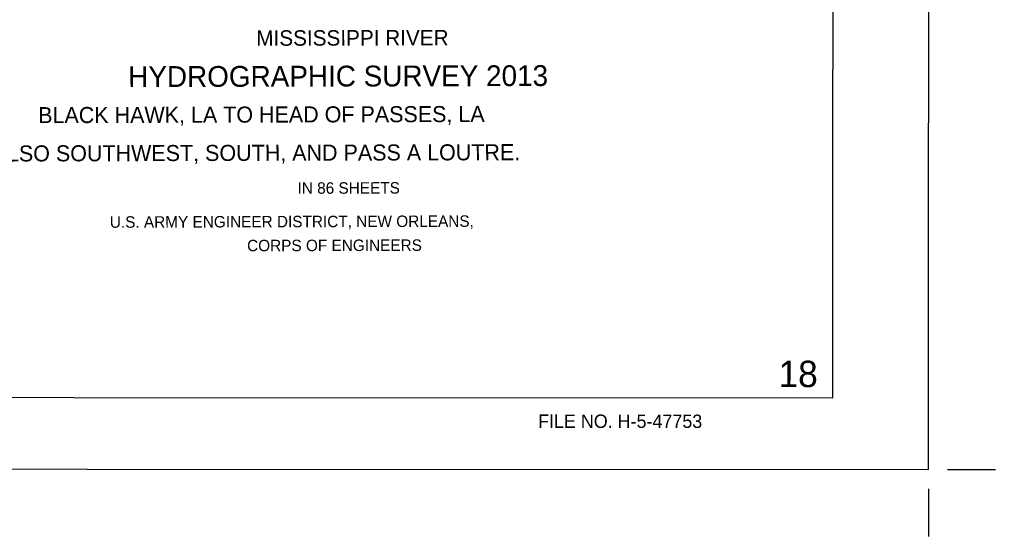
# Model space of a CAD drawing. Extents: x 3245246 to 3283090, y 806824 to 832173.
# Drawn here: x 3274574 to 3283079, y 806824 to 811330 of the extents above; entities that cross this region are included whole.
import ezdxf

# ---------------------------------------------------------------- set-up
doc = ezdxf.new("R2010")
doc.units = 0
for name, color, linetype in [('G-ANNO-NPLT', 7, 'Continuous'), ('V-ANNO-DIMS', 7, 'Continuous'), ('V-ANNO-SYMB', 7, 'Continuous'), ('V-ANNO-TEXT', 7, 'Continuous')]:
    doc.layers.add(name, color=color, linetype=linetype)

msp = doc.modelspace()

# ---------------------------------------------------------------- linework, layer by layer
at = {"layer": 'G-ANNO-NPLT'}
msp.add_lwpolyline([(3245829.3, 807423.2), (3282496, 807407.2), (3282506.5, 831573.8), (3245839.8, 831589.8)], close=True, dxfattribs=at)
at = {"layer": 'V-ANNO-DIMS'}
for p, q in [((3282662.6, 807407.1), (3283079.3, 807406.9)), ((3282495.9, 807240.5), (3282495.7, 806823.8))]:
    msp.add_line(p, q, dxfattribs=at)
at = {"layer": 'V-ANNO-SYMB'}
msp.add_lwpolyline([(3248579.7, 808047), (3281662.9, 808032.6), (3281672.9, 830949.1), (3248589.7, 830963.6), (3248579.7, 808047)], dxfattribs=at)

# ---------------------------------------------------------------- texts
at = {"layer": 'V-ANNO-TEXT'}
for s, height, rotation, p in [('MISSISSIPPI RIVER', 135, 0.15077, (3276637.6, 811100.9)), ('HYDROGRAPHIC SURVEY 2013', 181.7, 0.15077, (3275521.4, 810741.1)), ('BLACK HAWK, LA TO HEAD OF PASSES, LA', 140, 0.15077, (3274736.9, 810426.7)), ('ALSO SOUTHWEST, SOUTH, AND PASS A LOUTRE.', 140, 0.15077, (3274339.8, 810092.1)), ('IN 86 SHEETS', 100, 0.15077, (3276997.1, 809810.7)), ('U.S. ARMY ENGINEER DISTRICT, NEW ORLEANS,', 100, 0.15077, (3275361.1, 809514.9)), ('CORPS OF ENGINEERS', 100, 0.15077, (3276557.6, 809309.6)), ('18', 230, 359.97501, (3281188.4, 808126.1)), ('FILE NO. H-5-47753', 116.66, 359.97502, (3279093.3, 807770.6))]:
    msp.add_text(s, height=height, rotation=rotation, dxfattribs=at).set_placement(p)

doc.saveas('drawing.dxf')
